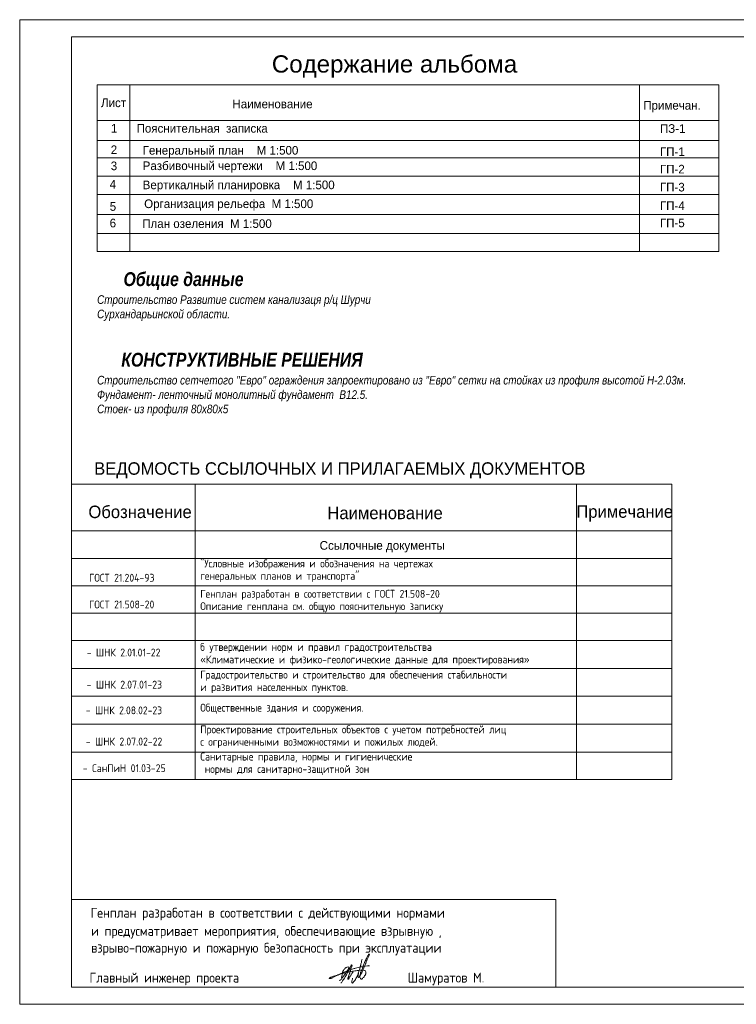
# Model space of a CAD drawing. Header units: millimetres. Extents: x 918404 to 1362154, y 4120617 to 4364104.
# Tile 634 of 649: x 1248715 to 1269472, y 4335586 to 4364104. Entities that reach past the tile are written whole.
import ezdxf

# ---------------------------------------------------------------- set-up
doc = ezdxf.new("R2010")
doc.units = ezdxf.units.MM
doc.header["$MEASUREMENT"] = 0
for name, color, linetype, lineweight in [('0_Ном._пера__170', 5, 'Continuous', 18), ('0_Ном._пера__5', 5, 'Continuous', 18), ('0_Ном._пера__7', 7, 'Continuous', 18), ('Text blocks_Ном._пера__1_Ном._пера__7', 7, 'Continuous', 18), ('text_Ном._пера__7', 7, 'Continuous', 18)]:
    doc.layers.add(name, color=color, linetype=linetype, lineweight=lineweight)
doc.layers.add('SHTAMP_Ном._пера__250', color=7, linetype='Continuous', lineweight=18, true_color=0x494949)
doc.styles.add('СГЕНЕРИР_СТИЛЬ_1', font='arial.ttf')
doc.styles.add('СГЕНЕРИР_СТИЛЬ_10', font='isocp.shx')
doc.styles.add('СГЕНЕРИР_СТИЛЬ_6', font='txt')
doc.styles.add('СГЕНЕРИР_СТИЛЬ_7', font='txt')
doc.styles.add('СГЕНЕРИР_СТИЛЬ_8', font='isocp.shx')
doc.styles.add('СГЕНЕРИР_СТИЛЬ_9', font='txt')

msp = doc.modelspace()

# ---------------------------------------------------------------- linework, layer by layer
at = {"layer": '0_Ном._пера__170', "linetype": 'Continuous'}
msp.add_line((1258715.4, 4336830.3), (1258784.3, 4336862.9), dxfattribs=at)
at = {"layer": '0_Ном._пера__5', "linetype": 'Continuous'}
for points, knots in [([(1258055.9, 4336473.9), (1258067.5, 4336473.9), (1258078.6, 4336478.8), (1258089.7, 4336482.7), (1258102.4, 4336487.2), (1258115.5, 4336490.4), (1258128.7, 4336493.5), (1258144.6, 4336497.2), (1258160.6, 4336500.9), (1258176.3, 4336505.8), (1258190.2, 4336510.1), (1258203.8, 4336515.3), (1258218.1, 4336518.1), (1258231, 4336520.5), (1258244.3, 4336520.8), (1258257.3, 4336522.7), (1258267.4, 4336524.2), (1258277.3, 4336526.6), (1258287.3, 4336528.9), (1258297.2, 4336531.2), (1258307.2, 4336533.4), (1258317.2, 4336535.6), (1258339.3, 4336540.4), (1258361.5, 4336545), (1258383.8, 4336548.5), (1258408.1, 4336552.2), (1258432.5, 4336554.6), (1258456.8, 4336557.9), (1258479.6, 4336560.9), (1258502.3, 4336564.7), (1258525, 4336567.7), (1258544.2, 4336570.2), (1258563.5, 4336572.2), (1258582.9, 4336572.3), (1258599.6, 4336572.4), (1258616.3, 4336571.1), (1258633.1, 4336570.8), (1258648.2, 4336570.5), (1258663.4, 4336571.1), (1258678.5, 4336570.3), (1258688.2, 4336569.7), (1258697.9, 4336568.6), (1258706.9, 4336565.1), (1258714.4, 4336562.2), (1258721.3, 4336557.8), (1258727.1, 4336552.2), (1258733.4, 4336546.1), (1258738.3, 4336538.7), (1258741.5, 4336530.5), (1258746.9, 4336517), (1258747.1, 4336502.1), (1258745.1, 4336487.6), (1258743.5, 4336476.2), (1258740.6, 4336465), (1258735.8, 4336454.6), (1258731.5, 4336444.9), (1258725.7, 4336436), (1258719.8, 4336427.2), (1258715.7, 4336421.2), (1258711.6, 4336415.2), (1258707.4, 4336409.2), (1258696.5, 4336393.4), (1258685.8, 4336377.5), (1258673.3, 4336363), (1258664.3, 4336352.6), (1258654.3, 4336343.1), (1258644.4, 4336333.6), (1258638, 4336327.5), (1258631.4, 4336321.3), (1258623.2, 4336318.1), (1258617.7, 4336316), (1258611.8, 4336315.4), (1258606.1, 4336316.6), (1258590.6, 4336319.7), (1258581.5, 4336334.4), (1258576.2, 4336349.6), (1258571.5, 4336363), (1258569.6, 4336377.2), (1258569.5, 4336391.4), (1258569.3, 4336420), (1258576.3, 4336448.1), (1258584, 4336475.7), (1258586.4, 4336484.5), (1258589, 4336493.3), (1258591.7, 4336502), (1258595.4, 4336513.9), (1258599.6, 4336525.6), (1258604.1, 4336537.1), (1258612.5, 4336558.4), (1258622.2, 4336579.1), (1258632, 4336599.7), (1258637.9, 4336612.1), (1258643.8, 4336624.4), (1258648, 4336637.4), (1258651.2, 4336647), (1258653.3, 4336657), (1258655.8, 4336666.8), (1258661.1, 4336687.8), (1258668.1, 4336708.3), (1258676, 4336728.4), (1258685.3, 4336752.2), (1258695.8, 4336775.4), (1258707, 4336798.3), (1258716.4, 4336817.6), (1258726.2, 4336836.7), (1258734.3, 4336856.6), (1258741.9, 4336874.9), (1258748, 4336893.7), (1258756.6, 4336911.5), (1258764.4, 4336927.6), (1258774.1, 4336942.7), (1258782.9, 4336958.4), (1258789.4, 4336970.1), (1258795.5, 4336982), (1258802.1, 4336993.6), (1258808.2, 4337004.4), (1258814.6, 4337015.1), (1258821.3, 4337025.6), (1258825.1, 4337031.5), (1258829.2, 4337037.4), (1258835.6, 4337040), (1258850.1, 4337045.9), (1258848.6, 4337024.1), (1258841.8, 4337004.9), (1258836.3, 4336989.5), (1258827.4, 4336975.6), (1258819.6, 4336961.1), (1258812.1, 4336947.1), (1258805.7, 4336932.5), (1258798.9, 4336918.1), (1258787.6, 4336894), (1258775.2, 4336870.3), (1258765.9, 4336845.3), (1258756.7, 4336820.6), (1258750.6, 4336794.9), (1258740, 4336770.8), (1258735.5, 4336760.6), (1258730.2, 4336750.7), (1258725.6, 4336740.4), (1258720.8, 4336729.8), (1258716.8, 4336718.8), (1258712.6, 4336707.9), (1258693.5, 4336658.2), (1258669.7, 4336610.5), (1258650.2, 4336560.9), (1258642, 4336540), (1258634.6, 4336518.8), (1258624.5, 4336498.7), (1258615.8, 4336481.3), (1258605.3, 4336465), (1258594.8, 4336448.7), (1258589.6, 4336440.7), (1258584.4, 4336432.6), (1258579.2, 4336424.7), (1258573, 4336415.5), (1258566.6, 4336406.4), (1258560.8, 4336396.9), (1258555.7, 4336388.8), (1258551.1, 4336380.3), (1258544.3, 4336373.7), (1258539.3, 4336369), (1258533.1, 4336365.4), (1258526.3, 4336365.2), (1258507.3, 4336364.4), (1258514.8, 4336389.9), (1258519.1, 4336412.1), (1258525.3, 4336444.1), (1258526.4, 4336476.8), (1258532.5, 4336508.7), (1258535, 4336522.1), (1258538.4, 4336535.3), (1258542.6, 4336548.2), (1258547.7, 4336564.1), (1258554, 4336579.6), (1258558.5, 4336595.7), (1258561.9, 4336608), (1258564.2, 4336620.5), (1258567.1, 4336633), (1258571.5, 4336651.6), (1258577.1, 4336669.9), (1258582.7, 4336688.2), (1258586.2, 4336699.5), (1258589.6, 4336710.8), (1258592.3, 4336722.3), (1258595.2, 4336734.7), (1258597.1, 4336747.3), (1258600.5, 4336759.6), (1258604.1, 4336772.7), (1258609.2, 4336785.3), (1258613.3, 4336798.2), (1258616.9, 4336809.9), (1258619.7, 4336821.8), (1258620.5, 4336834), (1258622.5, 4336861.2), (1258615.1, 4336893.2), (1258635.5, 4336893.2)], [0, 0, 0, 0, 1, 1, 1, 2, 2, 2, 3, 3, 3, 4, 4, 4, 5, 5, 5, 6, 6, 6, 7, 7, 7, 8, 8, 8, 9, 9, 9, 10, 10, 10, 11, 11, 11, 12, 12, 12, 13, 13, 13, 14, 14, 14, 15, 15, 15, 16, 16, 16, 17, 17, 17, 18, 18, 18, 19, 19, 19, 20, 20, 20, 21, 21, 21, 22, 22, 22, 23, 23, 23, 24, 24, 24, 25, 25, 25, 26, 26, 26, 27, 27, 27, 28, 28, 28, 29, 29, 29, 30, 30, 30, 31, 31, 31, 32, 32, 32, 33, 33, 33, 34, 34, 34, 35, 35, 35, 36, 36, 36, 37, 37, 37, 38, 38, 38, 39, 39, 39, 40, 40, 40, 41, 41, 41, 42, 42, 42, 43, 43, 43, 44, 44, 44, 45, 45, 45, 46, 46, 46, 47, 47, 47, 48, 48, 48, 49, 49, 49, 50, 50, 50, 51, 51, 51, 52, 52, 52, 53, 53, 53, 54, 54, 54, 55, 55, 55, 56, 56, 56, 57, 57, 57, 58, 58, 58, 59, 59, 59, 60, 60, 60, 61, 61, 61, 62, 62, 62, 63, 63, 63, 64, 64, 64, 65, 65, 65, 65]), ([(1258831.3, 4336704.7), (1258867.3, 4336704.7), (1258830.6, 4336705.1), (1258724.1, 4336692.6), (1258699.9, 4336689.7), (1258675.8, 4336686.6), (1258651.9, 4336682.2), (1258606.9, 4336674), (1258562.8, 4336661.2), (1258518.7, 4336648.7), (1258492.9, 4336641.5), (1258467.1, 4336634.3), (1258441, 4336628.4), (1258428.2, 4336625.5), (1258415.3, 4336622.9), (1258402.6, 4336619.8), (1258362.1, 4336610.2), (1258322.9, 4336596), (1258283.6, 4336582.2), (1258242, 4336567.6), (1258200.2, 4336553.1), (1258159.4, 4336536.3), (1258121.8, 4336520.7), (1258085, 4336503.1), (1258047.4, 4336487.3), (1258025.5, 4336478.1), (1258003.2, 4336469.5), (1257981.2, 4336460.5), (1257964.8, 4336453.8), (1257948.5, 4336447), (1257932.4, 4336439.5), (1257921.6, 4336434.4), (1257910.8, 4336429.1), (1257900.4, 4336423.2), (1257876.3, 4336409.7), (1257853.7, 4336393.6), (1257828.6, 4336382.1), (1257813.4, 4336375.1), (1257797.3, 4336369.9), (1257783.1, 4336361.1), (1257774.7, 4336355.8), (1257767, 4336349.3), (1257758.3, 4336344.3), (1257746.1, 4336337.4), (1257732.5, 4336333.7), (1257718.6, 4336331.9), (1257712.1, 4336331.1), (1257705.6, 4336330.6), (1257699.1, 4336329.7), (1257693.1, 4336328.9), (1257686.9, 4336327.9), (1257681.8, 4336331), (1257671.7, 4336337.1), (1257682.3, 4336349.5), (1257695.1, 4336355.3), (1257700.3, 4336357.6), (1257705.9, 4336358.9), (1257711.4, 4336360.7), (1257718, 4336362.8), (1257724.3, 4336365.7), (1257730.5, 4336368.6), (1257750.2, 4336377.8), (1257769.6, 4336387.6), (1257790.3, 4336394), (1257798.1, 4336396.5), (1257806.1, 4336398.4), (1257814, 4336400.7), (1257823, 4336403.4), (1257832, 4336406.5), (1257841.2, 4336408.6), (1257848.7, 4336410.3), (1257856.4, 4336411.2), (1257864, 4336412.9), (1257874.3, 4336415.2), (1257888.6, 4336419.9), (1257894.6, 4336419.9)], [0, 0, 0, 0, 1, 1, 1, 2, 2, 2, 3, 3, 3, 4, 4, 4, 5, 5, 5, 6, 6, 6, 7, 7, 7, 8, 8, 8, 9, 9, 9, 10, 10, 10, 11, 11, 11, 12, 12, 12, 13, 13, 13, 14, 14, 14, 15, 15, 15, 16, 16, 16, 17, 17, 17, 18, 18, 18, 19, 19, 19, 20, 20, 20, 21, 21, 21, 22, 22, 22, 23, 23, 23, 24, 24, 24, 25, 25, 25, 25]), ([(1257970.5, 4336273), (1258018.3, 4336273), (1258042.1, 4336330.1), (1258071.6, 4336374.1), (1258090.3, 4336402), (1258113, 4336427), (1258134.4, 4336453), (1258162.5, 4336487.2), (1258189, 4336522.6), (1258212.3, 4336560.3), (1258224, 4336579.2), (1258234.5, 4336598.8), (1258242.5, 4336619.5), (1258246, 4336628.5), (1258249.3, 4336637.7), (1258249.5, 4336647.3), (1258249.7, 4336653.2), (1258248.4, 4336659), (1258244.9, 4336663.6), (1258235.5, 4336675.8), (1258217.4, 4336670.7), (1258202, 4336666), (1258191.6, 4336662.8), (1258181.4, 4336659.3), (1258172.2, 4336653.7), (1258164.9, 4336649.2), (1258158.3, 4336643.6), (1258152.1, 4336637.7), (1258142.2, 4336628.2), (1258133.1, 4336617.9), (1258123.7, 4336607.9), (1258112, 4336595.5), (1258099.6, 4336583.7), (1258090.3, 4336569.4), (1258079, 4336552.3), (1258072.5, 4336532.6), (1258066, 4336513.1), (1258063.5, 4336505.6), (1258061, 4336498), (1258059.2, 4336490.3), (1258055.6, 4336475.6), (1258053.8, 4336460.5), (1258052.7, 4336445.4), (1258052.3, 4336439), (1258052, 4336432.6), (1258051.4, 4336426.2), (1258047.4, 4336389.3), (1258026.6, 4336352.1), (1258051.4, 4336352.1)], [0, 0, 0, 0, 1, 1, 1, 2, 2, 2, 3, 3, 3, 4, 4, 4, 5, 5, 5, 6, 6, 6, 7, 7, 7, 8, 8, 8, 9, 9, 9, 10, 10, 10, 11, 11, 11, 12, 12, 12, 13, 13, 13, 14, 14, 14, 15, 15, 15, 16, 16, 16, 16]), ([(1258017.8, 4336203.3), (1258031.4, 4336203.3), (1258040.3, 4336217.5), (1258048, 4336230.1), (1258055.3, 4336241.9), (1258062.5, 4336253.6), (1258069.6, 4336265.4), (1258079.6, 4336281.9), (1258089.4, 4336298.5), (1258099.6, 4336314.9), (1258112.8, 4336336.4), (1258126.4, 4336357.6), (1258139.9, 4336378.9), (1258152.7, 4336399.3), (1258165.4, 4336419.9), (1258177.6, 4336440.6), (1258185.5, 4336454), (1258193.2, 4336467.5), (1258200.2, 4336481.3), (1258208.7, 4336498.2), (1258216.1, 4336515.7), (1258224.8, 4336532.5), (1258234, 4336550.4), (1258244.6, 4336567.4), (1258254.2, 4336585), (1258264.9, 4336604.3), (1258274.4, 4336624.2), (1258284.2, 4336644), (1258289.5, 4336654.7), (1258294.8, 4336665.3), (1258300.9, 4336675.4), (1258305.8, 4336683.6), (1258311.2, 4336691.5), (1258314.6, 4336700.4), (1258318.4, 4336710.2), (1258320.2, 4336721.7), (1258329.8, 4336724.9), (1258342.4, 4336729.2), (1258343.8, 4336710.7), (1258339.6, 4336695), (1258337.6, 4336687.4), (1258334.3, 4336680.2), (1258331.3, 4336673), (1258326.2, 4336660.6), (1258322.1, 4336647.9), (1258318.1, 4336635.2), (1258311, 4336613.2), (1258303.8, 4336591.3), (1258297.9, 4336568.9), (1258291.7, 4336545.4), (1258286.9, 4336521.6), (1258278.8, 4336498.7), (1258275.9, 4336490.8), (1258272.7, 4336483.1), (1258269.9, 4336475.2), (1258262.9, 4336455.6), (1258258.3, 4336435.3), (1258251.2, 4336415.7), (1258248.5, 4336408.2), (1258245.4, 4336400.8), (1258242.9, 4336393.2), (1258239, 4336381.3), (1258236.5, 4336369.1), (1258231.9, 4336357.5), (1258229.7, 4336352), (1258226.9, 4336346.7), (1258224.8, 4336341.1), (1258221.7, 4336332.8), (1258220.1, 4336323.8), (1258223.7, 4336315.8), (1258231.2, 4336298.9), (1258246.2, 4336320.2), (1258257.5, 4336341.8), (1258263.6, 4336353.4), (1258269, 4336365.4), (1258275.7, 4336376.6), (1258283.5, 4336389.5), (1258293, 4336401.2), (1258301.4, 4336413.7), (1258307.5, 4336422.6), (1258313, 4336431.9), (1258318.8, 4336441.1), (1258325.9, 4336452.3), (1258333.6, 4336463.3), (1258339.7, 4336475.1), (1258351, 4336496.8), (1258359.9, 4336526.8), (1258375.2, 4336526.8)], [0, 0, 0, 0, 1, 1, 1, 2, 2, 2, 3, 3, 3, 4, 4, 4, 5, 5, 5, 6, 6, 6, 7, 7, 7, 8, 8, 8, 9, 9, 9, 10, 10, 10, 11, 11, 11, 12, 12, 12, 13, 13, 13, 14, 14, 14, 15, 15, 15, 16, 16, 16, 17, 17, 17, 18, 18, 18, 19, 19, 19, 20, 20, 20, 21, 21, 21, 22, 22, 22, 23, 23, 23, 24, 24, 24, 25, 25, 25, 26, 26, 26, 27, 27, 27, 28, 28, 28, 29, 29, 29, 29]), ([(1258352.2, 4336339.2), (1258371.6, 4336339.2), (1258351.5, 4336312.4), (1258341.3, 4336281.7), (1258336.7, 4336267.9), (1258334.2, 4336253.5), (1258333, 4336238.9), (1258332.5, 4336233.1), (1258332.2, 4336227.3), (1258333, 4336221.5), (1258333.8, 4336215.7), (1258336, 4336210.1), (1258340.1, 4336205.8), (1258355.2, 4336189.5), (1258373.1, 4336214.2), (1258388.4, 4336235.1), (1258398.9, 4336249.3), (1258409.4, 4336263.5), (1258419.4, 4336278), (1258432.7, 4336297.1), (1258445.6, 4336316.6), (1258455.9, 4336337.4), (1258463.5, 4336352.8), (1258469.5, 4336368.8), (1258477.1, 4336384.1), (1258485.3, 4336400.5), (1258495.3, 4336415.9), (1258502.7, 4336432.7), (1258508.2, 4336445.1), (1258512.1, 4336458), (1258515.2, 4336471.2), (1258517.9, 4336482.4), (1258520.3, 4336495.7), (1258529.9, 4336495.7)], [0, 0, 0, 0, 1, 1, 1, 2, 2, 2, 3, 3, 3, 4, 4, 4, 5, 5, 5, 6, 6, 6, 7, 7, 7, 8, 8, 8, 9, 9, 9, 10, 10, 10, 11, 11, 11, 11])]:
    msp.add_open_spline(points, degree=3, knots=knots, dxfattribs=at)
msp.add_open_spline([(1257894.7, 4336419.8), (1257951.4, 4336419.8), (1257999.2, 4336473.9), (1258055.9, 4336473.9)], degree=3, dxfattribs=at)
at = {"layer": '0_Ном._пера__7', "linetype": 'Continuous'}
for p, q in [((1248715.3, 4364103.5), (1248715.3, 4335585.5)), ((1288976.3, 4364103.5), (1248715.3, 4364103.5)), ((1250215.3, 4363603.5), (1250215.3, 4336085.5)), ((1288476.3, 4363603.5), (1250215.3, 4363603.5)), ((1250958, 4362213), (1250958, 4357391.8)), ((1250958, 4362213), (1268968.1, 4362213)), ((1251907.9, 4357391.8), (1251907.9, 4362213)), ((1266672.9, 4357391.8), (1266672.9, 4362213)), ((1268968.1, 4357391.8), (1268968.1, 4362213)), ((1250955.4, 4361185.3), (1268968.1, 4361185.3)), ((1250972.4, 4360604), (1268968.1, 4360604)), ((1250955.4, 4360100), (1268968.1, 4360100)), ((1250955.4, 4359570.2), (1268968.1, 4359570.2)), ((1250955.4, 4359040.5), (1268968.1, 4359040.5)), ((1250955.4, 4358461.1), (1268968.1, 4358461.1)), ((1250955.4, 4357908.7), (1268968.1, 4357908.7)), ((1250955.4, 4357391.8), (1268968.1, 4357391.8)), ((1250215.3, 4338625.9), (1264245.5, 4338625.9)), ((1264245.5, 4338625.9), (1264245.5, 4336085.5)), ((1250215.3, 4336085.5), (1288476.3, 4336085.5)), ((1248715.3, 4335585.5), (1288976.3, 4335585.5))]:
    msp.add_line(p, q, dxfattribs=at)
at = {"layer": 'SHTAMP_Ном._пера__250', "linetype": 'Continuous'}
for p, q in [((1250215.3, 4350646.8), (1267601.5, 4350646.8)), ((1253795.9, 4350646.8), (1253795.9, 4342094.3)), ((1264847.4, 4350646.8), (1264847.4, 4342094.3)), ((1267601.5, 4350646.8), (1267601.5, 4349296.8)), ((1250215.3, 4349296.8), (1267601.5, 4349296.8)), ((1267601.5, 4349296.8), (1267601.5, 4342094.3)), ((1250215.3, 4348502.2), (1267601.5, 4348502.2)), ((1250215.3, 4347707.7), (1267601.5, 4347707.7)), ((1250215.3, 4346913.2), (1267601.5, 4346913.2)), ((1250215.3, 4346118.7), (1267601.5, 4346118.7)), ((1250215.3, 4345306.9), (1267601.5, 4345306.9)), ((1250215.3, 4344512.4), (1267601.5, 4344512.4)), ((1250215.3, 4343700.6), (1267601.5, 4343700.6)), ((1250215.3, 4342888.8), (1267601.5, 4342888.8)), ((1250215.3, 4342094.3), (1267601.5, 4342094.3))]:
    msp.add_line(p, q, dxfattribs=at)

# ---------------------------------------------------------------- texts
at = {"layer": '0_Ном._пера__7', "linetype": 'Continuous', "insert": (1256017.9, 4362420.9), "char_height": 500, "attachment_point": 7, "style": 'СГЕНЕРИР_СТИЛЬ_1'}
msp.add_mtext('{Содержание альбома}', dxfattribs=at)
at = {"layer": 'Text blocks_Ном._пера__1_Ном._пера__7', "linetype": 'Continuous'}
for s, insert, char_height, attachment_point, style in [('{Лист}', (1251070, 4361821.5), 250, 1, 'СГЕНЕРИР_СТИЛЬ_7'), ('{Наименование }', (1254877.5, 4361787.8), 250, 1, 'СГЕНЕРИР_СТИЛЬ_7'), ('{Примечан.}', (1266776.3, 4361748.3), 250, 1, 'СГЕНЕРИР_СТИЛЬ_7'), ('{1      Пояснительная  записка }', (1251358.5, 4361081.7), 250, 1, 'СГЕНЕРИР_СТИЛЬ_7'), ('{ПЗ-1}', (1267259.4, 4361076.3), 250, 1, 'СГЕНЕРИР_СТИЛЬ_7'), ('{2}', (1251352.7, 4360461.3), 250, 1, 'СГЕНЕРИР_СТИЛЬ_7'), ('{Генеральный план    М 1:500}', (1252277.8, 4360445.7), 250, 1, 'СГЕНЕРИР_СТИЛЬ_7'), ('{ГП-1}', (1267260, 4360403.3), 250, 1, 'СГЕНЕРИР_СТИЛЬ_7'), ('{3}', (1251352.7, 4359994.7), 250, 1, 'СГЕНЕРИР_СТИЛЬ_7'), ('{Разбивочный чертежи    М 1:500}', (1252277.8, 4359997.9), 250, 1, 'СГЕНЕРИР_СТИЛЬ_7'), ('{ГП-2}', (1267260, 4359899.3), 250, 1, 'СГЕНЕРИР_СТИЛЬ_7'), ('{4}', (1251321.6, 4359461.8), 250, 1, 'СГЕНЕРИР_СТИЛЬ_7'), ('{Вертикалный планировка    М 1:500}', (1252277.8, 4359443.8), 250, 1, 'СГЕНЕРИР_СТИЛЬ_7'), ('{ГП-3}', (1267260, 4359378.6), 250, 1, 'СГЕНЕРИР_СТИЛЬ_7'), ('{5}', (1251323.3, 4358818.6), 250, 1, 'СГЕНЕРИР_СТИЛЬ_7'), ('{      Организация рельефа  М 1:500}', (1251763.6, 4358896.9), 250, 1, 'СГЕНЕРИР_СТИЛЬ_7'), ('{ГП-4}', (1267260, 4358839.9), 250, 1, 'СГЕНЕРИР_СТИЛЬ_7'), ('{6}', (1251321.6, 4358339.2), 250, 1, 'СГЕНЕРИР_СТИЛЬ_7'), ('{План озеления  М 1:500}', (1252265.5, 4358322), 250, 1, 'СГЕНЕРИР_СТИЛЬ_7'), ('{ГП-5}', (1267260, 4358343.4), 250, 1, 'СГЕНЕРИР_СТИЛЬ_7'), ('{ВЕДОМОСТЬ ССЫЛОЧНЫХ И ПРИЛАГАЕМЫХ ДОКУМЕНТОВ}', (1257987.8, 4351283.9), 360, 2, 'СГЕНЕРИР_СТИЛЬ_9'), ('{Обозначение}', (1250705.3, 4350028.7), 360, 1, 'СГЕНЕРИР_СТИЛЬ_9'), ('{Наименование}', (1259298.7, 4349996.8), 360, 2, 'СГЕНЕРИР_СТИЛЬ_9'), ('{Примечание}', (1266239.1, 4350037.3), 360, 2, 'СГЕНЕРИР_СТИЛЬ_9'), ('{Ссылочные документы}', (1259215.3, 4349003.3), 252, 2, 'СГЕНЕРИР_СТИЛЬ_9')]:
    msp.add_mtext(s, dxfattribs=dict(at, insert=insert, char_height=char_height, attachment_point=attachment_point, style=style))
at = {"layer": 'Text blocks_Ном._пера__1_Ном._пера__7', "linetype": 'Continuous', "insert": (1250958, 4356788.6), "char_height": 400, "width": 18709.361, "attachment_point": 1, "style": 'СГЕНЕРИР_СТИЛЬ_6'}
msp.add_mtext('\\A1;{\\fArial Narrow Кириллический|b1|i1|c0|p34;      Общие данные\\P\\fArial Narrow Кириллический|b0|i1|c0|p34;\\H0.625000x;Строительство Развитие систем канализаця р/ц Шурчи\\PСурхандарьинской области.\\P\\P                                                                   ^I         \\P    \\fArial Narrow Кириллический|b1|i1|c0|p34;\\H1.600000x;   КОНСТРУКТИВНЫЕ РЕШЕНИЯ\\fArial Narrow Кириллический|b0|i1|c0|p34;\\H0.625000x;^I\\PСтроительство сетчетого "Евро" ограждения запроектировано из "Евро" сетки на стойках из профиля высотой Н-2.03м.\\PФундамент- ленточный монолитный фундамент  В12.5.\\PСтоек- из профиля 80х80х5 \\P\\P}', dxfattribs=at)
at = {"layer": 'text_Ном._пера__7', "linetype": 'Continuous', "char_height": 227.812, "attachment_point": 7, "line_spacing_factor": 0.945656, "style": 'СГЕНЕРИР_СТИЛЬ_10'}
for s, insert in [('{"Условные изображения и обозначения на чертежах \\Pгенеральных планов и транспорта"}', (1253946.1, 4347819.1)), ('{Генплан разработан в соответствии с ГОСТ 21.508-20\\PОписание генплана см. общую пояснительную записку}', (1253946.1, 4346940.5)), ('{б утверждении норм и правил градостроительства \\P«Климатические и физико-геологические данные для проектирования»}', (1253946.1, 4345399.6)), ('{Градостроительство и строительство для обеспечения стабильности \\Pи развития населенных пунктов.}', (1253946.1, 4344597.8)), ('{Проектирование строительных объектов с учетом потребностей лиц \\Pс ограниченными возможностями и пожилых людей.}', (1253946.1, 4343013.3)), ('{Санитарные правила, нормы и гигиенические\\P нормы для санитарно-защитной зон}', (1253946.1, 4342224.9))]:
    msp.add_mtext(s, dxfattribs=dict(at, insert=insert))
at = {"layer": 'text_Ном._пера__7', "linetype": 'Continuous', "char_height": 227.812, "width": 2798.637, "attachment_point": 7, "line_spacing_factor": 0.528536, "style": 'СГЕНЕРИР_СТИЛЬ_10'}
for s, insert in [('{                                                 \\PГОСТ 21.204-93 }', (1250725, 4347826.5)), ('{                                                 \\PГОСТ 21.508-20}', (1250725, 4347052.5))]:
    msp.add_mtext(s, dxfattribs=dict(at, insert=insert))
at = {"layer": 'text_Ном._пера__7', "linetype": 'Continuous', "attachment_point": 7}
for s, insert, char_height, style in [('{- ШНК 2.01.01-22}', (1250654.5, 4345659.9), 227.812, 'СГЕНЕРИР_СТИЛЬ_10'), ('{- ШНК 2.07.01-23}', (1250654.5, 4344729.6), 227.812, 'СГЕНЕРИР_СТИЛЬ_10'), ('{- \\H0.990756x;ШНК 2.08.02-23}', (1250627.8, 4343986.2), 227.812, 'СГЕНЕРИР_СТИЛЬ_10'), ('{Общественные здания и сооружения.}', (1253946.1, 4344000.8), 227.812, 'СГЕНЕРИР_СТИЛЬ_10'), ('{- \\H1.009330x;ШНК 2.07.02-22}', (1250632.4, 4343080.6), 225.707, 'СГЕНЕРИР_СТИЛЬ_10'), ('{- СанПиН 01.03-25}', (1250543, 4342309.6), 227.812, 'СГЕНЕРИР_СТИЛЬ_10'), ('{Генплан разработан в соответствии с действующими нормами }', (1250771.2, 4338017.2), 284.766, 'СГЕНЕРИР_СТИЛЬ_8'), ('{и предусматривает мероприятия, обеспечивающие взрывную ,  }', (1250780.9, 4337490.7), 284.766, 'СГЕНЕРИР_СТИЛЬ_8'), ('{взрыво-пожарную и пожарную безопасность при эксплуатации }', (1250784.3, 4337001.9), 284.766, 'СГЕНЕРИР_СТИЛЬ_8'), ('{Главный инженер проекта                              Шамуратов М.}', (1250737.3, 4336137.7), 284.766, 'СГЕНЕРИР_СТИЛЬ_8')]:
    msp.add_mtext(s, dxfattribs=dict(at, insert=insert, char_height=char_height, style=style))

doc.saveas('drawing.dxf')
